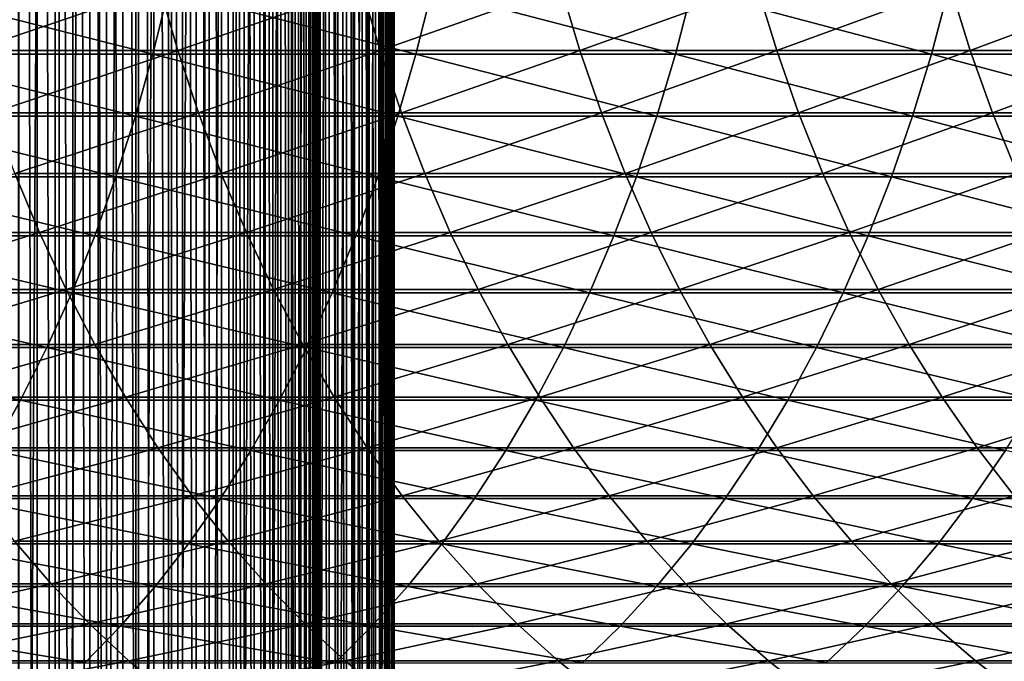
# Model space of a CAD drawing. Header units: metres. Extents: x -24 to 236, y -24 to 24.
# Tile 256 of 316: x 180.97 to 187.62, y -7.71 to -3.37. Entities that reach past the tile are written whole.
import ezdxf

# ---------------------------------------------------------------- set-up
doc = ezdxf.new("R2010")
doc.units = ezdxf.units.M
doc.layers.add('solid_10392024', color=7, linetype='CONTINUOUS')

msp = doc.modelspace()

# ---------------------------------------------------------------- linework, layer by layer
at = {"layer": 'solid_10392024'}
for points in [[(180.961395, 23.223484), (181.235397, 23.103937), (180.961395, -23.223484)], [(181.235397, 23.103937), (181.235397, -23.103937), (180.961395, -23.223484)], [(181.235397, 23.103937), (181.500076, 22.964054), (181.235397, -23.103937)], [(181.500076, 22.964054), (181.500076, -22.964054), (181.235397, -23.103937)], [(181.500076, 22.964054), (181.75325, 22.804981), (181.500076, -22.964054)], [(181.75325, 22.804981), (181.75325, -22.804981), (181.500076, -22.964054)], [(181.75325, 22.804981), (181.993988, 22.627296), (181.75325, -22.804981)], [(181.087372, -22.619331, 4), (181.087372, 22.619331, 4), (180.963547, 22.679306, 4)], [(180.963547, -22.679306, 4), (181.087372, -22.619331, 4), (180.963547, 22.679306, 4)], [(181.993988, 22.627296), (181.993988, -22.627296), (181.75325, -22.804981)], [(181.993988, 22.627296), (182.220718, 22.432178), (181.993988, -22.627296)], [(181.208786, -22.554514, 4), (181.208786, 22.554514, 4), (181.087372, 22.619331, 4)], [(181.087372, -22.619331, 4), (181.208786, -22.554514, 4), (181.087372, 22.619331, 4)], [(181.327515, -22.484995, 4), (181.327515, 22.484997, 4), (181.208786, 22.554514, 4)], [(181.208786, -22.554514, 4), (181.327515, -22.484995, 4), (181.208786, 22.554514, 4)], [(181.44339, -22.410873, 4), (181.44339, 22.410873, 4), (181.327515, 22.484997, 4)], [(181.327515, -22.484995, 4), (181.44339, -22.410873, 4), (181.327515, 22.484997, 4)], [(182.220718, 22.432178), (182.220718, -22.432178), (181.993988, -22.627296)], [(182.220718, 22.432178), (182.432175, 22.220716), (182.220718, -22.432178)], [(181.556396, -22.332178, 4), (181.556396, 22.332178, 4), (181.44339, 22.410873, 4)], [(181.44339, -22.410873, 4), (181.556396, -22.332178, 4), (181.44339, 22.410873, 4)], [(181.666107, -22.24917, 4), (181.666107, 22.24917, 4), (181.556396, 22.332178, 4)], [(181.556396, -22.332178, 4), (181.666107, -22.24917, 4), (181.556396, 22.332178, 4)], [(181.772644, -22.161779, 4), (181.772644, 22.161779, 4), (181.666107, 22.24917, 4)], [(181.666107, -22.24917, 4), (181.772644, -22.161779, 4), (181.666107, 22.24917, 4)], [(181.875565, -22.070353, 4), (181.875565, 22.070353, 4), (181.772644, 22.161779, 4)], [(181.772644, -22.161779, 4), (181.875565, -22.070353, 4), (181.772644, 22.161779, 4)], [(182.432175, 22.220716), (182.432175, -22.220716), (182.220718, -22.432178)], [(182.432175, 22.220716), (182.627304, 21.993986), (182.432175, -22.220716)], [(181.974869, -21.974869, 4), (181.974869, 21.974869, 4), (181.875565, 22.070353, 4)], [(181.875565, -22.070353, 4), (181.974869, -21.974869, 4), (181.875565, 22.070353, 4)], [(182.070358, -21.875561, 4), (182.070358, 21.875561, 4), (181.974869, 21.974869, 4)], [(181.974869, -21.974869, 4), (182.070358, -21.875561, 4), (181.974869, 21.974869, 4)], [(182.627304, 21.993986), (182.627304, -21.993986), (182.432175, -22.220716)], [(182.627304, 21.993986), (182.804977, 21.753244), (182.627304, -21.993986)], [(182.161774, -21.77264, 4), (182.161774, 21.77264, 4), (182.070358, 21.875561, 4)], [(182.070358, -21.875561, 4), (182.161774, -21.77264, 4), (182.070358, 21.875561, 4)], [(182.249176, -21.666111, 4), (182.249176, 21.666111, 4), (182.161774, 21.77264, 4)], [(182.161774, -21.77264, 4), (182.249176, -21.666111, 4), (182.161774, 21.77264, 4)], [(182.804977, 21.753244), (182.804977, -21.753244), (182.627304, -21.993986)], [(182.804977, 21.753244), (182.96405, 21.500082), (182.804977, -21.753244)], [(182.332184, -21.556393, 4), (182.332184, 21.556393, 4), (182.249176, 21.666111, 4)], [(182.249176, -21.666111, 4), (182.332184, -21.556393, 4), (182.249176, 21.666111, 4)], [(182.410873, -21.443396, 4), (182.410873, 21.443396, 4), (182.332184, 21.556393, 4)], [(182.332184, -21.556393, 4), (182.410873, -21.443396, 4), (182.332184, 21.556393, 4)], [(182.96405, 21.500082), (182.96405, -21.500082), (182.804977, -21.753244)], [(182.96405, 21.500082), (183.103943, 21.235397), (182.96405, -21.500082)], [(182.485001, -21.327513, 4), (182.485001, 21.327513, 4), (182.410873, 21.443396, 4)], [(182.410873, -21.443396, 4), (182.485001, -21.327513, 4), (182.410873, 21.443396, 4)], [(182.55452, -21.20878, 4), (182.55452, 21.20878, 4), (182.485001, 21.327513, 4)], [(182.485001, -21.327513, 4), (182.55452, -21.20878, 4), (182.485001, 21.327513, 4)], [(183.103943, 21.235397), (183.103943, -21.235397), (182.96405, -21.500082)], [(183.103943, 21.235397), (183.22348, 20.961395), (183.103943, -21.235397)], [(182.619339, -21.087378, 4), (182.619339, 21.087378, 4), (182.55452, 21.20878, 4)], [(182.55452, -21.20878, 4), (182.619339, -21.087378, 4), (182.55452, 21.20878, 4)], [(182.679306, -20.963549, 4), (182.679306, 20.963549, 4), (182.619339, 21.087378, 4)], [(182.619339, -21.087378, 4), (182.679306, -20.963549, 4), (182.619339, 21.087378, 4)], [(182.734451, -20.837275, 4), (182.734451, 20.837276, 4), (182.679306, 20.963549, 4)], [(182.679306, -20.963549, 4), (182.734451, -20.837275, 4), (182.679306, 20.963549, 4)], [(183.22348, 20.961395), (183.22348, -20.961395), (183.103943, -21.235397)], [(183.22348, 20.961395), (183.322281, 20.678997), (183.22348, -20.961395)], [(182.784546, -20.709021, 4), (182.784546, 20.709021, 4), (182.734451, 20.837276, 4)], [(182.734451, -20.837275, 4), (182.784546, -20.709021, 4), (182.734451, 20.837276, 4)], [(182.82962, -20.578659, 4), (182.82962, 20.578661, 4), (182.784546, 20.709021, 4)], [(182.784546, -20.709021, 4), (182.82962, -20.578659, 4), (182.784546, 20.709021, 4)], [(183.322281, 20.678997), (183.322281, -20.678997), (183.22348, -20.961395)], [(183.322281, 20.678997), (183.399719, 20.390076), (183.322281, -20.678997)], [(182.869507, -20.446777, 4), (182.869507, 20.446777, 4), (182.82962, 20.578661, 4)], [(182.82962, -20.578659, 4), (182.869507, -20.446777, 4), (182.82962, 20.578661, 4)], [(182.904144, -20.313461, 4), (182.904144, 20.313461, 4), (182.869507, 20.446777, 4)], [(182.869507, -20.446777, 4), (182.904144, -20.313461, 4), (182.869507, 20.446777, 4)], [(183.399719, 20.390076), (183.399719, -20.390076), (183.322281, -20.678997)], [(183.399719, 20.390076), (183.455292, 20.096283), (183.399719, -20.390076)], [(182.933502, -20.178976, 4), (182.933502, 20.178976, 4), (182.904144, 20.313461, 4)], [(182.904144, -20.313461, 4), (182.933502, -20.178976, 4), (182.904144, 20.313461, 4)], [(182.957489, -20.043823, 4), (182.957489, 20.043825, 4), (182.933502, 20.178976, 4)], [(182.933502, -20.178976, 4), (182.957489, -20.043823, 4), (182.933502, 20.178976, 4)], [(183.455292, 20.096283), (183.455292, -20.096283), (183.399719, -20.390076)], [(183.455292, 20.096283), (183.488815, 19.798943), (183.455292, -20.096283)], [(182.976135, -19.907915, 4), (182.976135, 19.907915, 4), (182.957489, 20.043825, 4)], [(182.957489, -20.043823, 4), (182.976135, -19.907915, 4), (182.957489, 20.043825, 4)], [(182.989426, -19.771976, 4), (182.989426, 19.771976, 4), (182.976135, 19.907915, 4)], [(182.976135, -19.907915, 4), (182.989426, -19.771976, 4), (182.976135, 19.907915, 4)], [(182.997391, -19.636036, 4), (182.997391, 19.636038, 4), (182.989426, 19.771976, 4)], [(182.989426, -19.771976, 4), (182.997391, -19.636036, 4), (182.989426, 19.771976, 4)], [(183.488815, 19.798943), (183.488815, -19.798943), (183.455292, -20.096283)], [(183.488815, 19.798943), (183.5, 19.5), (183.488815, -19.798943)], [(183, -19.5, 4), (183, 19.5, 4), (182.997391, 19.636038, 4)], [(182.997391, -19.636036, 4), (183, -19.5, 4), (182.997391, 19.636038, 4)], [(183.060272, -19.5, 3.996354), (183, 19.5, 4), (183, -19.5, 4)], [(183.060272, -19.5, 3.996354), (183.060272, 19.5, 3.996354), (183, 19.5, 4)], [(183.11972, -19.5, 3.985456), (183.11972, 19.5, 3.985456), (183.060272, 19.5, 3.996354)], [(183.060272, -19.5, 3.996354), (183.11972, -19.5, 3.985456), (183.060272, 19.5, 3.996354)], [(183.177414, -19.5, 3.967465), (183.177414, 19.5, 3.967465), (183.11972, 19.5, 3.985456)], [(183.11972, -19.5, 3.985456), (183.177414, -19.5, 3.967465), (183.11972, 19.5, 3.985456)], [(183.232529, -19.5, 3.942644), (183.232529, 19.5, 3.942644), (183.177414, 19.5, 3.967465)], [(183.177414, -19.5, 3.967465), (183.232529, -19.5, 3.942644), (183.177414, 19.5, 3.967465)], [(183.284225, -19.5, 3.911355), (183.284225, 19.5, 3.911355), (183.232529, 19.5, 3.942644)], [(183.232529, -19.5, 3.942644), (183.284225, -19.5, 3.911355), (183.232529, 19.5, 3.942644)], [(183.331787, -19.5, 3.874055), (183.331787, 19.5, 3.874055), (183.284225, 19.5, 3.911355)], [(183.284225, -19.5, 3.911355), (183.331787, -19.5, 3.874055), (183.284225, 19.5, 3.911355)], [(183.374496, -19.5, 3.83129), (183.374496, 19.5, 3.83129), (183.331787, 19.5, 3.874055)], [(183.331787, -19.5, 3.874055), (183.374496, -19.5, 3.83129), (183.331787, 19.5, 3.874055)], [(183.411728, -19.5, 3.783684), (183.411728, 19.5, 3.783684), (183.374496, 19.5, 3.83129)], [(183.374496, -19.5, 3.83129), (183.411728, -19.5, 3.783684), (183.374496, 19.5, 3.83129)], [(183.442947, -19.5, 3.731934), (183.442947, 19.5, 3.731934), (183.411728, 19.5, 3.783684)], [(183.411728, -19.5, 3.783684), (183.442947, -19.5, 3.731934), (183.411728, 19.5, 3.783684)], [(183.467697, -19.5, 3.676794), (183.467697, 19.5, 3.676794), (183.442947, 19.5, 3.731934)], [(183.442947, -19.5, 3.731934), (183.467697, -19.5, 3.676794), (183.442947, 19.5, 3.731934)], [(183.485611, -19.5, 3.619071), (183.485611, 19.5, 3.619071), (183.467697, 19.5, 3.676794)], [(183.467697, -19.5, 3.676794), (183.485611, -19.5, 3.619071), (183.467697, 19.5, 3.676794)], [(183.496429, -19.5, 3.559608), (183.496429, 19.5, 3.559608), (183.485611, 19.5, 3.619071)], [(183.485611, -19.5, 3.619071), (183.496429, -19.5, 3.559608), (183.485611, 19.5, 3.619071)], [(183.5, 19.5), (183.5, -19.5), (183.488815, -19.798943)], [(183.496429, 19.5, 3.559608), (183.5, -19.5, 3.5), (183.5, 19.5, 3.5)], [(183.496429, -19.5, 3.559608), (183.5, -19.5, 3.5), (183.496429, 19.5, 3.559608)], [(183.5, -19.5, 3.5), (183.5, -19.5), (183.5, 19.5)], [(183.5, 19.5, 3.5), (183.5, -19.5, 3.5), (183.5, 19.5)], [(180.069504, -3.60705, 368.535065), (181.868958, -3.607048, 367.216003), (180.171387, -3.177364, 368.677246)], [(181.868958, -3.607048, 367.216003), (181.973999, -3.177362, 367.355896), (180.171387, -3.177364, 368.677246)], [(180.527954, -3.151778, 346.439514), (181.91333, -3.151773, 345.061462), (180.649185, -3.581996, 346.563782)], [(181.91333, -3.151773, 345.061462), (182.037094, -3.58199, 345.183197), (180.649185, -3.581996, 346.563782)], [(181.868958, -3.607048, 367.216003), (183.645966, -3.607051, 365.851807), (181.973999, -3.177362, 367.355896)], [(181.91333, -3.151773, 345.061462), (183.279861, -3.15177, 343.645203), (182.037094, -3.58199, 345.183197)], [(183.645966, -3.607051, 365.851807), (183.754074, -3.177365, 365.989319), (181.973999, -3.177362, 367.355896)], [(183.279861, -3.15177, 343.645203), (183.406082, -3.581986, 343.764404), (182.037094, -3.58199, 345.183197)], [(183.279861, -3.15177, 343.645203), (184.626892, -3.15177, 342.191223), (183.406082, -3.581986, 343.764404)], [(184.626892, -3.15177, 342.191223), (184.755493, -3.581986, 342.307831), (183.406082, -3.581986, 343.764404)], [(183.645966, -3.607051, 365.851807), (185.399872, -3.607058, 364.443085), (183.754074, -3.177365, 365.989319)], [(185.399872, -3.607058, 364.443085), (185.510956, -3.177371, 364.578217), (183.754074, -3.177365, 365.989319)], [(184.626892, -3.15177, 342.191223), (185.953781, -3.151776, 340.699951), (184.755493, -3.581986, 342.307831)], [(185.953781, -3.151776, 340.699951), (186.084686, -3.581993, 340.813965), (184.755493, -3.581986, 342.307831)], [(185.399872, -3.607058, 364.443085), (187.130035, -3.607065, 362.990479), (185.510956, -3.177371, 364.578217)], [(187.130035, -3.607065, 362.990479), (187.244003, -3.177377, 363.123169), (185.510956, -3.177371, 364.578217)], [(185.953781, -3.151776, 340.699951), (187.259918, -3.151782, 339.171967), (186.084686, -3.581993, 340.813965)], [(187.259918, -3.151782, 339.171967), (187.393051, -3.582, 339.283386), (186.084686, -3.581993, 340.813965)], [(187.130035, -3.607065, 362.990479), (188.835846, -3.60707, 361.49469), (187.244003, -3.177377, 363.123169)], [(188.835846, -3.60707, 361.49469), (188.952621, -3.177381, 361.624908), (187.244003, -3.177377, 363.123169)], [(187.259918, -3.151782, 339.171967), (188.544708, -3.151785, 337.60791), (187.393051, -3.582, 339.283386)], [(188.544708, -3.151785, 337.60791), (188.679993, -3.582004, 337.716705), (187.393051, -3.582, 339.283386)], [(180.649185, -3.581996, 346.563782), (182.037094, -3.58199, 345.183197), (180.785721, -4.002696, 346.703766)], [(182.037094, -3.58199, 345.183197), (182.176498, -4.00269, 345.320343), (180.785721, -4.002696, 346.703766)], [(182.037094, -3.58199, 345.183197), (183.406082, -3.581986, 343.764404), (182.176498, -4.00269, 345.320343)], [(183.406082, -3.581986, 343.764404), (183.548264, -4.002685, 343.898651), (182.176498, -4.00269, 345.320343)], [(183.406082, -3.581986, 343.764404), (184.755493, -3.581986, 342.307831), (183.548264, -4.002685, 343.898651)], [(184.755493, -3.581986, 342.307831), (184.90036, -4.002686, 342.439209), (183.548264, -4.002685, 343.898651)], [(184.755493, -3.581986, 342.307831), (186.084686, -3.581993, 340.813965), (184.90036, -4.002686, 342.439209)], [(186.084686, -3.581993, 340.813965), (186.232147, -4.002692, 340.942413), (184.90036, -4.002686, 342.439209)], [(186.084686, -3.581993, 340.813965), (187.393051, -3.582, 339.283386), (186.232147, -4.002692, 340.942413)], [(187.393051, -3.582, 339.283386), (187.54303, -4.0027, 339.408905), (186.232147, -4.002692, 340.942413)], [(187.393051, -3.582, 339.283386), (188.679993, -3.582004, 337.716705), (187.54303, -4.0027, 339.408905)], [(188.679993, -3.582004, 337.716705), (188.832382, -4.002705, 337.839233), (187.54303, -4.0027, 339.408905)], [(179.954865, -4.027152, 368.375061), (181.750763, -4.02715, 367.058624), (180.069504, -3.60705, 368.535065)], [(181.750763, -4.02715, 367.058624), (181.868958, -3.607048, 367.216003), (180.069504, -3.60705, 368.535065)], [(181.750763, -4.02715, 367.058624), (183.524338, -4.027153, 365.697083), (181.868958, -3.607048, 367.216003)], [(183.524338, -4.027153, 365.697083), (183.645966, -3.607051, 365.851807), (181.868958, -3.607048, 367.216003)], [(183.524338, -4.027153, 365.697083), (185.274887, -4.027161, 364.291046), (183.645966, -3.607051, 365.851807)], [(185.274887, -4.027161, 364.291046), (185.399872, -3.607058, 364.443085), (183.645966, -3.607051, 365.851807)], [(185.274887, -4.027161, 364.291046), (187.001785, -4.027169, 362.841187), (185.399872, -3.607058, 364.443085)], [(187.001785, -4.027169, 362.841187), (187.130035, -3.607065, 362.990479), (185.399872, -3.607058, 364.443085)], [(187.001785, -4.027169, 362.841187), (188.704437, -4.027174, 361.348145), (187.130035, -3.607065, 362.990479)], [(188.704437, -4.027174, 361.348145), (188.835846, -3.60707, 361.49469), (187.130035, -3.607065, 362.990479)], [(179.827759, -4.436553, 368.197693), (181.619736, -4.436551, 366.884125), (179.954865, -4.027152, 368.375061)], [(181.619736, -4.436551, 366.884125), (181.750763, -4.02715, 367.058624), (179.954865, -4.027152, 368.375061)], [(180.785721, -4.002696, 346.703766), (182.176498, -4.00269, 345.320343), (180.937225, -4.41276, 346.8591)], [(182.176498, -4.00269, 345.320343), (182.331177, -4.412754, 345.472473), (180.937225, -4.41276, 346.8591)], [(181.619736, -4.436551, 366.884125), (183.389481, -4.436554, 365.525513), (181.750763, -4.02715, 367.058624)], [(183.389481, -4.436554, 365.525513), (183.524338, -4.027153, 365.697083), (181.750763, -4.02715, 367.058624)], [(182.176498, -4.00269, 345.320343), (183.548264, -4.002685, 343.898651), (182.331177, -4.412754, 345.472473)], [(183.548264, -4.002685, 343.898651), (183.706024, -4.412748, 344.047607), (182.331177, -4.412754, 345.472473)], [(183.389481, -4.436554, 365.525513), (185.136322, -4.436563, 364.122467), (183.524338, -4.027153, 365.697083)], [(185.136322, -4.436563, 364.122467), (185.274887, -4.027161, 364.291046), (183.524338, -4.027153, 365.697083)], [(183.548264, -4.002685, 343.898651), (184.90036, -4.002686, 342.439209), (183.706024, -4.412748, 344.047607)], [(184.90036, -4.002686, 342.439209), (185.061096, -4.412748, 342.58493), (183.706024, -4.412748, 344.047607)], [(184.90036, -4.002686, 342.439209), (186.232147, -4.002692, 340.942413), (185.061096, -4.412748, 342.58493)], [(186.232147, -4.002692, 340.942413), (186.395752, -4.412756, 341.08493), (185.061096, -4.412748, 342.58493)], [(185.136322, -4.436563, 364.122467), (186.859604, -4.436572, 362.675629), (185.274887, -4.027161, 364.291046)], [(186.859604, -4.436572, 362.675629), (187.001785, -4.027169, 362.841187), (185.274887, -4.027161, 364.291046)], [(186.232147, -4.002692, 340.942413), (187.54303, -4.0027, 339.408905), (186.395752, -4.412756, 341.08493)], [(187.54303, -4.0027, 339.408905), (187.709412, -4.412765, 339.548157), (186.395752, -4.412756, 341.08493)], [(186.859604, -4.436572, 362.675629), (188.558762, -4.436577, 361.185699), (187.001785, -4.027169, 362.841187)], [(188.558762, -4.436577, 361.185699), (188.704437, -4.027174, 361.348145), (187.001785, -4.027169, 362.841187)], [(187.54303, -4.0027, 339.408905), (188.832382, -4.002705, 337.839233), (187.709412, -4.412765, 339.548157)], [(180.937225, -4.41276, 346.8591), (181.103271, -4.811099, 347.029327), (179.687241, -4.811103, 348.380646)], [(179.688538, -4.834166, 368.003387), (181.476212, -4.834163, 366.692993), (179.827759, -4.436553, 368.197693)], [(181.476212, -4.834163, 366.692993), (181.619736, -4.436551, 366.884125), (179.827759, -4.436553, 368.197693)], [(180.937225, -4.41276, 346.8591), (182.331177, -4.412754, 345.472473), (181.103271, -4.811099, 347.029327)], [(182.331177, -4.412754, 345.472473), (182.500717, -4.811092, 345.639252), (181.103271, -4.811099, 347.029327)], [(181.476212, -4.834163, 366.692993), (183.24176, -4.834167, 365.337616), (181.619736, -4.436551, 366.884125)], [(183.24176, -4.834167, 365.337616), (183.389481, -4.436554, 365.525513), (181.619736, -4.436551, 366.884125)], [(182.331177, -4.412754, 345.472473), (183.706024, -4.412748, 344.047607), (182.500717, -4.811092, 345.639252)], [(183.706024, -4.412748, 344.047607), (183.878922, -4.811086, 344.210876), (182.500717, -4.811092, 345.639252)], [(183.24176, -4.834167, 365.337616), (184.984528, -4.834176, 363.937836), (183.389481, -4.436554, 365.525513)], [(184.984528, -4.834176, 363.937836), (185.136322, -4.436563, 364.122467), (183.389481, -4.436554, 365.525513)], [(183.706024, -4.412748, 344.047607), (185.061096, -4.412748, 342.58493), (183.878922, -4.811086, 344.210876)], [(185.061096, -4.412748, 342.58493), (185.237259, -4.811086, 342.74469), (183.878922, -4.811086, 344.210876)], [(184.984528, -4.834176, 363.937836), (186.703873, -4.834186, 362.494324), (185.136322, -4.436563, 364.122467)], [(185.061096, -4.412748, 342.58493), (186.395752, -4.412756, 341.08493), (185.237259, -4.811086, 342.74469)], [(186.703873, -4.834186, 362.494324), (186.859604, -4.436572, 362.675629), (185.136322, -4.436563, 364.122467)], [(186.395752, -4.412756, 341.08493), (186.575073, -4.811095, 341.241119), (185.237259, -4.811086, 342.74469)], [(186.395752, -4.412756, 341.08493), (187.709412, -4.412765, 339.548157), (186.575073, -4.811095, 341.241119)], [(187.709412, -4.412765, 339.548157), (187.891785, -4.811105, 339.700775), (186.575073, -4.811095, 341.241119)], [(186.703873, -4.834186, 362.494324), (188.399185, -4.834192, 361.007751), (186.859604, -4.436572, 362.675629)], [(188.399185, -4.834192, 361.007751), (188.558762, -4.436577, 361.185699), (186.859604, -4.436572, 362.675629)], [(179.537567, -5.218933, 367.792725), (181.320572, -5.218931, 366.485748), (179.688538, -4.834166, 368.003387)], [(179.687241, -4.811103, 348.380646), (181.103271, -4.811099, 347.029327), (179.86351, -5.196659, 348.569061)], [(181.320572, -5.218931, 366.485748), (181.476212, -4.834163, 366.692993), (179.688538, -4.834166, 368.003387)], [(181.103271, -4.811099, 347.029327), (181.283447, -5.196654, 347.21402), (179.86351, -5.196659, 348.569061)], [(181.103271, -4.811099, 347.029327), (182.500717, -4.811092, 345.639252), (181.283447, -5.196654, 347.21402)], [(182.500717, -4.811092, 345.639252), (182.684662, -5.196647, 345.82019), (181.283447, -5.196654, 347.21402)], [(181.320572, -5.218931, 366.485748), (183.081589, -5.218935, 365.13382), (181.476212, -4.834163, 366.692993)], [(183.081589, -5.218935, 365.13382), (183.24176, -4.834167, 365.337616), (181.476212, -4.834163, 366.692993)], [(182.500717, -4.811092, 345.639252), (183.878922, -4.811086, 344.210876), (182.684662, -5.196647, 345.82019)], [(183.878922, -4.811086, 344.210876), (184.066528, -5.19664, 344.388031), (182.684662, -5.196647, 345.82019)], [(183.081589, -5.218935, 365.13382), (184.819946, -5.218945, 363.73761), (183.24176, -4.834167, 365.337616)], [(184.819946, -5.218945, 363.73761), (184.984528, -4.834176, 363.937836), (183.24176, -4.834167, 365.337616)], [(183.878922, -4.811086, 344.210876), (185.237259, -4.811086, 342.74469), (184.066528, -5.19664, 344.388031)], [(185.237259, -4.811086, 342.74469), (185.428406, -5.19664, 342.917999), (184.066528, -5.19664, 344.388031)], [(184.819946, -5.218945, 363.73761), (186.534988, -5.218955, 362.297699), (184.984528, -4.834176, 363.937836)], [(186.534988, -5.218955, 362.297699), (186.703873, -4.834186, 362.494324), (184.984528, -4.834176, 363.937836)], [(185.237259, -4.811086, 342.74469), (186.575073, -4.811095, 341.241119), (185.428406, -5.19664, 342.917999)], [(186.575073, -4.811095, 341.241119), (186.769638, -5.19665, 341.410583), (185.428406, -5.19664, 342.917999)], [(186.534988, -5.218955, 362.297699), (188.226151, -5.218962, 360.814758), (186.703873, -4.834186, 362.494324)], [(186.575073, -4.811095, 341.241119), (187.891785, -4.811105, 339.700775), (186.769638, -5.19665, 341.410583)], [(188.226151, -5.218962, 360.814758), (188.399185, -4.834192, 361.007751), (186.703873, -4.834186, 362.494324)], [(187.891785, -4.811105, 339.700775), (188.089661, -5.196661, 339.866364), (186.769638, -5.19665, 341.410583)], [(179.375244, -5.589833, 367.566193), (181.153244, -5.589831, 366.262909), (179.537567, -5.218933, 367.792725)], [(181.153244, -5.589831, 366.262909), (181.320572, -5.218931, 366.485748), (179.537567, -5.218933, 367.792725)], [(179.86351, -5.196659, 348.569061), (181.283447, -5.196654, 347.21402), (180.053131, -5.568406, 348.771759)], [(181.283447, -5.196654, 347.21402), (181.477249, -5.568401, 347.41272), (180.053131, -5.568406, 348.771759)], [(181.153244, -5.589831, 366.262909), (182.909378, -5.589835, 364.914734), (181.320572, -5.218931, 366.485748)], [(181.283447, -5.196654, 347.21402), (182.684662, -5.196647, 345.82019), (181.477249, -5.568401, 347.41272)], [(182.909378, -5.589835, 364.914734), (183.081589, -5.218935, 365.13382), (181.320572, -5.218931, 366.485748)], [(182.684662, -5.196647, 345.82019), (182.882523, -5.568393, 346.014832), (181.477249, -5.568401, 347.41272)], [(182.684662, -5.196647, 345.82019), (184.066528, -5.19664, 344.388031), (182.882523, -5.568393, 346.014832)], [(184.066528, -5.19664, 344.388031), (184.268326, -5.568387, 344.578583), (182.882523, -5.568393, 346.014832)], [(182.909378, -5.589835, 364.914734), (184.642975, -5.589846, 363.522339), (183.081589, -5.218935, 365.13382)], [(184.642975, -5.589846, 363.522339), (184.819946, -5.218945, 363.73761), (183.081589, -5.218935, 365.13382)], [(184.066528, -5.19664, 344.388031), (185.428406, -5.19664, 342.917999), (184.268326, -5.568387, 344.578583)], [(185.428406, -5.19664, 342.917999), (185.634003, -5.568387, 343.104431), (184.268326, -5.568387, 344.578583)], [(184.642975, -5.589846, 363.522339), (186.353409, -5.589857, 362.086304), (184.819946, -5.218945, 363.73761)], [(186.353409, -5.589857, 362.086304), (186.534988, -5.218955, 362.297699), (184.819946, -5.218945, 363.73761)], [(185.428406, -5.19664, 342.917999), (186.769638, -5.19665, 341.410583), (185.634003, -5.568387, 343.104431)], [(186.769638, -5.19665, 341.410583), (186.978928, -5.568397, 341.592865), (185.634003, -5.568387, 343.104431)], [(186.353409, -5.589857, 362.086304), (188.0401, -5.589864, 360.6073), (186.534988, -5.218955, 362.297699)], [(188.0401, -5.589864, 360.6073), (188.226151, -5.218962, 360.814758), (186.534988, -5.218955, 362.297699)], [(186.769638, -5.19665, 341.410583), (188.089661, -5.196661, 339.866364), (186.978928, -5.568397, 341.592865)], [(188.089661, -5.196661, 339.866364), (188.302505, -5.568408, 340.044495), (186.978928, -5.568397, 341.592865)], [(180.053131, -5.568406, 348.771759), (181.477249, -5.568401, 347.41272), (180.255569, -5.925357, 348.988159)], [(181.477249, -5.568401, 347.41272), (181.684158, -5.925352, 347.624847), (180.255569, -5.925357, 348.988159)], [(181.477249, -5.568401, 347.41272), (182.882523, -5.568393, 346.014832), (181.684158, -5.925352, 347.624847)], [(182.882523, -5.568393, 346.014832), (183.093781, -5.925344, 346.222626), (181.684158, -5.925352, 347.624847)], [(182.882523, -5.568393, 346.014832), (184.268326, -5.568387, 344.578583), (183.093781, -5.925344, 346.222626)], [(184.268326, -5.568387, 344.578583), (184.48378, -5.925337, 344.782043), (183.093781, -5.925344, 346.222626)], [(184.268326, -5.568387, 344.578583), (185.634003, -5.568387, 343.104431), (184.48378, -5.925337, 344.782043)], [(185.634003, -5.568387, 343.104431), (185.853531, -5.925337, 343.303497), (184.48378, -5.925337, 344.782043)], [(185.634003, -5.568387, 343.104431), (186.978928, -5.568397, 341.592865), (185.853531, -5.925337, 343.303497)], [(186.978928, -5.568397, 341.592865), (187.202393, -5.925347, 341.787506), (185.853531, -5.925337, 343.303497)], [(186.978928, -5.568397, 341.592865), (188.302505, -5.568408, 340.044495), (187.202393, -5.925347, 341.787506)], [(188.302505, -5.568408, 340.044495), (188.52977, -5.925359, 340.23468), (187.202393, -5.925347, 341.787506)], [(179.202011, -5.945881, 367.324432), (180.97464, -5.945878, 366.025055), (179.375244, -5.589833, 367.566193)], [(180.97464, -5.945878, 366.025055), (181.153244, -5.589831, 366.262909), (179.375244, -5.589833, 367.566193)], [(180.97464, -5.945878, 366.025055), (182.725571, -5.945883, 364.680908), (181.153244, -5.589831, 366.262909)], [(182.725571, -5.945883, 364.680908), (182.909378, -5.589835, 364.914734), (181.153244, -5.589831, 366.262909)], [(182.725571, -5.945883, 364.680908), (184.454117, -5.945894, 363.292572), (182.909378, -5.589835, 364.914734)], [(184.454117, -5.945894, 363.292572), (184.642975, -5.589846, 363.522339), (182.909378, -5.589835, 364.914734)], [(184.454117, -5.945894, 363.292572), (186.159637, -5.945906, 361.860687), (184.642975, -5.589846, 363.522339)], [(186.159637, -5.945906, 361.860687), (186.353409, -5.589857, 362.086304), (184.642975, -5.589846, 363.522339)], [(186.159637, -5.945906, 361.860687), (187.841537, -5.945913, 360.385864), (186.353409, -5.589857, 362.086304)], [(187.841537, -5.945913, 360.385864), (188.0401, -5.589864, 360.6073), (186.353409, -5.589857, 362.086304)], [(180.785278, -6.286126, 365.772888), (180.97464, -5.945878, 366.025055), (179.202011, -5.945881, 367.324432)], [(180.255569, -5.925357, 348.988159), (181.684158, -5.925352, 347.624847), (180.470306, -6.266564, 349.217712)], [(181.684158, -5.925352, 347.624847), (181.903656, -6.266559, 347.849854), (180.470306, -6.266564, 349.217712)], [(180.785278, -6.286126, 365.772888), (182.53067, -6.286131, 364.432983), (180.97464, -5.945878, 366.025055)], [(182.53067, -6.286131, 364.432983), (182.725571, -5.945883, 364.680908), (180.97464, -5.945878, 366.025055)], [(181.684158, -5.925352, 347.624847), (183.093781, -5.925344, 346.222626), (181.903656, -6.266559, 347.849854)], [(183.093781, -5.925344, 346.222626), (183.317871, -6.26655, 346.443054), (181.903656, -6.266559, 347.849854)], [(182.53067, -6.286131, 364.432983), (184.253845, -6.286143, 363.04895), (182.725571, -5.945883, 364.680908)], [(184.253845, -6.286143, 363.04895), (184.454117, -5.945894, 363.292572), (182.725571, -5.945883, 364.680908)], [(183.093781, -5.925344, 346.222626), (184.48378, -5.925337, 344.782043), (183.317871, -6.26655, 346.443054)], [(184.48378, -5.925337, 344.782043), (184.712326, -6.266543, 344.997833), (183.317871, -6.26655, 346.443054)], [(184.253845, -6.286143, 363.04895), (185.954147, -6.286156, 361.621429), (184.454117, -5.945894, 363.292572)], [(185.954147, -6.286156, 361.621429), (186.159637, -5.945906, 361.860687), (184.454117, -5.945894, 363.292572)], [(184.48378, -5.925337, 344.782043), (185.853531, -5.925337, 343.303497), (184.712326, -6.266543, 344.997833)], [(185.853531, -5.925337, 343.303497), (186.086395, -6.266543, 343.514648), (184.712326, -6.266543, 344.997833)], [(185.853531, -5.925337, 343.303497), (187.202393, -5.925347, 341.787506), (186.086395, -6.266543, 343.514648)], [(185.954147, -6.286156, 361.621429), (187.630997, -6.286164, 360.151062), (186.159637, -5.945906, 361.860687)], [(187.202393, -5.925347, 341.787506), (187.439423, -6.266554, 341.993958), (186.086395, -6.266543, 343.514648)], [(187.630997, -6.286164, 360.151062), (187.841537, -5.945913, 360.385864), (186.159637, -5.945906, 361.860687)], [(187.202393, -5.925347, 341.787506), (188.52977, -5.925359, 340.23468), (187.439423, -6.266554, 341.993958)], [(188.52977, -5.925359, 340.23468), (188.770828, -6.266567, 340.436401), (187.439423, -6.266554, 341.993958)], [(180.470306, -6.266564, 349.217712), (181.903656, -6.266559, 347.849854), (180.696777, -6.59112, 349.459778)], [(180.585632, -6.609672, 365.507019), (182.325211, -6.609677, 364.1716), (180.785278, -6.286126, 365.772888)], [(181.903656, -6.266559, 347.849854), (182.135132, -6.591115, 348.087158), (180.696777, -6.59112, 349.459778)], [(182.325211, -6.609677, 364.1716), (182.53067, -6.286131, 364.432983), (180.785278, -6.286126, 365.772888)], [(181.903656, -6.266559, 347.849854), (183.317871, -6.26655, 346.443054), (182.135132, -6.591115, 348.087158)], [(183.317871, -6.26655, 346.443054), (183.554199, -6.591105, 346.675537), (182.135132, -6.591115, 348.087158)], [(182.325211, -6.609677, 364.1716), (184.042709, -6.609689, 362.792114), (182.53067, -6.286131, 364.432983)], [(184.042709, -6.609689, 362.792114), (184.253845, -6.286143, 363.04895), (182.53067, -6.286131, 364.432983)], [(183.317871, -6.26655, 346.443054), (184.712326, -6.266543, 344.997833), (183.554199, -6.591105, 346.675537)], [(184.712326, -6.266543, 344.997833), (184.953354, -6.591097, 345.225433), (183.554199, -6.591105, 346.675537)], [(184.042709, -6.609689, 362.792114), (185.737518, -6.609703, 361.369232), (184.253845, -6.286143, 363.04895)], [(185.737518, -6.609703, 361.369232), (185.954147, -6.286156, 361.621429), (184.253845, -6.286143, 363.04895)], [(184.712326, -6.266543, 344.997833), (186.086395, -6.266543, 343.514648), (184.953354, -6.591097, 345.225433)], [(186.086395, -6.266543, 343.514648), (186.33197, -6.591098, 343.737305), (184.953354, -6.591097, 345.225433)], [(185.737518, -6.609703, 361.369232), (187.409012, -6.609711, 359.903534), (185.954147, -6.286156, 361.621429)], [(187.409012, -6.609711, 359.903534), (187.630997, -6.286164, 360.151062), (185.954147, -6.286156, 361.621429)], [(186.086395, -6.266543, 343.514648), (187.439423, -6.266554, 341.993958), (186.33197, -6.591098, 343.737305)], [(187.439423, -6.266554, 341.993958), (187.689392, -6.591109, 342.2117), (186.33197, -6.591098, 343.737305)], [(187.409012, -6.609711, 359.903534), (189.056656, -6.609712, 358.395752), (187.630997, -6.286164, 360.151062)], [(187.439423, -6.266554, 341.993958), (188.770828, -6.266567, 340.436401), (187.689392, -6.591109, 342.2117)], [(180.376236, -6.915654, 365.22818), (182.109695, -6.915659, 363.89743), (180.585632, -6.609672, 365.507019)], [(182.109695, -6.915659, 363.89743), (182.325211, -6.609677, 364.1716), (180.585632, -6.609672, 365.507019)], [(180.696777, -6.59112, 349.459778), (182.135132, -6.591115, 348.087158), (180.934372, -6.898163, 349.713776)], [(182.135132, -6.591115, 348.087158), (182.377975, -6.898157, 348.33609), (180.934372, -6.898163, 349.713776)], [(182.109695, -6.915659, 363.89743), (183.821274, -6.915672, 362.522736), (182.325211, -6.609677, 364.1716)], [(182.135132, -6.591115, 348.087158), (183.554199, -6.591105, 346.675537), (182.377975, -6.898157, 348.33609)], [(183.821274, -6.915672, 362.522736), (184.042709, -6.609689, 362.792114), (182.325211, -6.609677, 364.1716)], [(183.554199, -6.591105, 346.675537), (183.802139, -6.898147, 346.919434), (182.377975, -6.898157, 348.33609)], [(183.554199, -6.591105, 346.675537), (184.953354, -6.591097, 345.225433), (183.802139, -6.898147, 346.919434)], [(184.953354, -6.591097, 345.225433), (185.206223, -6.898139, 345.464203), (183.802139, -6.898147, 346.919434)], [(183.821274, -6.915672, 362.522736), (185.510315, -6.915687, 361.104675), (184.042709, -6.609689, 362.792114)], [(185.510315, -6.915687, 361.104675), (185.737518, -6.609703, 361.369232), (184.042709, -6.609689, 362.792114)], [(184.953354, -6.591097, 345.225433), (186.33197, -6.591098, 343.737305), (185.206223, -6.898139, 345.464203)], [(186.33197, -6.591098, 343.737305), (186.5896, -6.898139, 343.970917), (185.206223, -6.898139, 345.464203)], [(185.510315, -6.915687, 361.104675), (187.176208, -6.915695, 359.643921), (185.737518, -6.609703, 361.369232)], [(187.176208, -6.915695, 359.643921), (187.409012, -6.609711, 359.903534), (185.737518, -6.609703, 361.369232)], [(186.33197, -6.591098, 343.737305), (187.689392, -6.591109, 342.2117), (186.5896, -6.898139, 343.970917)], [(187.689392, -6.591109, 342.2117), (187.951645, -6.898151, 342.440125), (186.5896, -6.898139, 343.970917)], [(187.176208, -6.915695, 359.643921), (188.81842, -6.915696, 358.141113), (187.409012, -6.609711, 359.903534)], [(188.81842, -6.915696, 358.141113), (189.056656, -6.609712, 358.395752), (187.409012, -6.609711, 359.903534)], [(180.934372, -6.898163, 349.713776), (181.182449, -7.186876, 349.978943), (179.714371, -7.186875, 351.322296)], [(180.157654, -7.203261, 364.937073), (181.88475, -7.203267, 363.611237), (180.376236, -6.915654, 365.22818)], [(181.88475, -7.203267, 363.611237), (182.109695, -6.915659, 363.89743), (180.376236, -6.915654, 365.22818)], [(180.934372, -6.898163, 349.713776), (182.377975, -6.898157, 348.33609), (181.182449, -7.186876, 349.978943)], [(182.377975, -6.898157, 348.33609), (182.631546, -7.18687, 348.596069), (181.182449, -7.186876, 349.978943)], [(181.88475, -7.203267, 363.611237), (183.590118, -7.20328, 362.241547), (182.109695, -6.915659, 363.89743)], [(183.590118, -7.20328, 362.241547), (183.821274, -6.915672, 362.522736), (182.109695, -6.915659, 363.89743)], [(182.377975, -6.898157, 348.33609), (183.802139, -6.898147, 346.919434), (182.631546, -7.18687, 348.596069)], [(183.802139, -6.898147, 346.919434), (184.06102, -7.18686, 347.174072), (182.631546, -7.18687, 348.596069)], [(183.590118, -7.20328, 362.241547), (185.273132, -7.203295, 360.828552), (183.821274, -6.915672, 362.522736)], [(183.802139, -6.898147, 346.919434), (185.206223, -6.898139, 345.464203), (184.06102, -7.18686, 347.174072)], [(185.273132, -7.203295, 360.828552), (185.510315, -6.915687, 361.104675), (183.821274, -6.915672, 362.522736)], [(185.206223, -6.898139, 345.464203), (185.470261, -7.186852, 345.713531), (184.06102, -7.18686, 347.174072)], [(185.206223, -6.898139, 345.464203), (186.5896, -6.898139, 343.970917), (185.470261, -7.186852, 345.713531)], [(185.273132, -7.203295, 360.828552), (186.933197, -7.203304, 359.372894), (185.510315, -6.915687, 361.104675)], [(186.5896, -6.898139, 343.970917), (186.858612, -7.186852, 344.214874), (185.470261, -7.186852, 345.713531)], [(186.933197, -7.203304, 359.372894), (187.176208, -6.915695, 359.643921), (185.510315, -6.915687, 361.104675)], [(186.5896, -6.898139, 343.970917), (187.951645, -6.898151, 342.440125), (186.858612, -7.186852, 344.214874)], [(187.951645, -6.898151, 342.440125), (188.225479, -7.186864, 342.678619), (186.858612, -7.186852, 344.214874)], [(186.933197, -7.203304, 359.372894), (188.569717, -7.203305, 357.875275), (187.176208, -6.915695, 359.643921)], [(188.569717, -7.203305, 357.875275), (188.81842, -6.915696, 358.141113), (187.176208, -6.915695, 359.643921)], [(179.714371, -7.186875, 351.322296), (181.182449, -7.186876, 349.978943), (179.966415, -7.456492, 351.603363)], [(179.930466, -7.471727, 364.634521), (181.650925, -7.471734, 363.313782), (180.157654, -7.203261, 364.937073)], [(181.182449, -7.186876, 349.978943), (181.440369, -7.456493, 350.254669), (179.966415, -7.456492, 351.603363)], [(181.650925, -7.471734, 363.313782), (181.88475, -7.203267, 363.611237), (180.157654, -7.203261, 364.937073)], [(181.182449, -7.186876, 349.978943), (182.631546, -7.18687, 348.596069), (181.440369, -7.456493, 350.254669)], [(182.631546, -7.18687, 348.596069), (182.895172, -7.456487, 348.866302), (181.440369, -7.456493, 350.254669)], [(181.650925, -7.471734, 363.313782), (183.349854, -7.471747, 361.949249), (181.88475, -7.203267, 363.611237)], [(183.349854, -7.471747, 361.949249), (183.590118, -7.20328, 362.241547), (181.88475, -7.203267, 363.611237)], [(182.631546, -7.18687, 348.596069), (184.06102, -7.18686, 347.174072), (182.895172, -7.456487, 348.866302)], [(184.06102, -7.18686, 347.174072), (184.33017, -7.456476, 347.438843), (182.895172, -7.456487, 348.866302)], [(183.349854, -7.471747, 361.949249), (185.026611, -7.471763, 360.541504), (183.590118, -7.20328, 362.241547)], [(185.026611, -7.471763, 360.541504), (185.273132, -7.203295, 360.828552), (183.590118, -7.20328, 362.241547)], [(184.06102, -7.18686, 347.174072), (185.470261, -7.186852, 345.713531), (184.33017, -7.456476, 347.438843)], [(185.470261, -7.186852, 345.713531), (185.744766, -7.456467, 345.972717), (184.33017, -7.456476, 347.438843)], [(185.026611, -7.471763, 360.541504), (186.680588, -7.471772, 359.091217), (185.273132, -7.203295, 360.828552)], [(186.680588, -7.471772, 359.091217), (186.933197, -7.203304, 359.372894), (185.273132, -7.203295, 360.828552)], [(185.470261, -7.186852, 345.713531), (186.858612, -7.186852, 344.214874), (185.744766, -7.456467, 345.972717)], [(186.858612, -7.186852, 344.214874), (187.138306, -7.456468, 344.468445), (185.744766, -7.456467, 345.972717)], [(186.680588, -7.471772, 359.091217), (188.311234, -7.471773, 357.598999), (186.933197, -7.203304, 359.372894)], [(186.858612, -7.186852, 344.214874), (188.225479, -7.186864, 342.678619), (187.138306, -7.456468, 344.468445)], [(188.311234, -7.471773, 357.598999), (188.569717, -7.203305, 357.875275), (186.933197, -7.203304, 359.372894)], [(188.225479, -7.186864, 342.678619), (188.510178, -7.456481, 342.926575), (187.138306, -7.456468, 344.468445)], [(179.695267, -7.720341, 364.32132), (181.408875, -7.720347, 363.005859), (179.930466, -7.471727, 364.634521)], [(181.408875, -7.720347, 363.005859), (181.650925, -7.471734, 363.313782), (179.930466, -7.471727, 364.634521)], [(179.966415, -7.456492, 351.603363), (181.440369, -7.456493, 350.254669), (180.227386, -7.706296, 351.89444)], [(181.440369, -7.456493, 350.254669), (181.707443, -7.706297, 350.540131), (180.227386, -7.706296, 351.89444)], [(181.408875, -7.720347, 363.005859), (183.101135, -7.720362, 361.646667), (181.650925, -7.471734, 363.313782)], [(181.440369, -7.456493, 350.254669), (182.895172, -7.456487, 348.866302), (181.707443, -7.706297, 350.540131)], [(183.101135, -7.720362, 361.646667), (183.349854, -7.471747, 361.949249), (181.650925, -7.471734, 363.313782)], [(182.895172, -7.456487, 348.866302), (183.168137, -7.70629, 349.146149), (181.707443, -7.706297, 350.540131)], [(182.895172, -7.456487, 348.866302), (184.33017, -7.456476, 347.438843), (183.168137, -7.70629, 349.146149)], [(183.101135, -7.720362, 361.646667), (184.771408, -7.720377, 360.244385), (183.349854, -7.471747, 361.949249)], [(184.33017, -7.456476, 347.438843), (184.608871, -7.706279, 347.712982), (183.168137, -7.70629, 349.146149)], [(184.771408, -7.720377, 360.244385), (185.026611, -7.471763, 360.541504), (183.349854, -7.471747, 361.949249)], [(184.33017, -7.456476, 347.438843), (185.744766, -7.456467, 345.972717), (184.608871, -7.706279, 347.712982)], [(185.744766, -7.456467, 345.972717), (186.028992, -7.70627, 346.241119), (184.608871, -7.706279, 347.712982)], [(184.771408, -7.720377, 360.244385), (186.419098, -7.720387, 358.799591), (185.026611, -7.471763, 360.541504)], [(186.419098, -7.720387, 358.799591), (186.680588, -7.471772, 359.091217), (185.026611, -7.471763, 360.541504)], [(185.744766, -7.456467, 345.972717), (187.138306, -7.456468, 344.468445), (186.028992, -7.70627, 346.241119)], [(187.138306, -7.456468, 344.468445), (187.427902, -7.706271, 344.731049), (186.028992, -7.70627, 346.241119)], [(186.419098, -7.720387, 358.799591), (188.04364, -7.720388, 357.312958), (186.680588, -7.471772, 359.091217)], [(188.04364, -7.720388, 357.312958), (188.311234, -7.471773, 357.598999), (186.680588, -7.471772, 359.091217)], [(187.138306, -7.456468, 344.468445), (188.510178, -7.456481, 342.926575), (187.427902, -7.706271, 344.731049)], [(188.510178, -7.456481, 342.926575), (188.804962, -7.706285, 343.18335), (187.427902, -7.706271, 344.731049)], [(180.227386, -7.706296, 351.89444), (181.707443, -7.706297, 350.540131), (180.496613, -7.935624, 352.194702)], [(181.707443, -7.706297, 350.540131), (181.982941, -7.935625, 350.834656), (180.496613, -7.935624, 352.194702)], [(181.707443, -7.706297, 350.540131), (183.168137, -7.70629, 349.146149), (181.982941, -7.935625, 350.834656)], [(183.168137, -7.70629, 349.146149), (183.449738, -7.935617, 349.434845), (181.982941, -7.935625, 350.834656)], [(183.168137, -7.70629, 349.146149), (184.608871, -7.706279, 347.712982), (183.449738, -7.935617, 349.434845)], [(184.608871, -7.706279, 347.712982), (184.896378, -7.935606, 347.995789), (183.449738, -7.935617, 349.434845)], [(184.608871, -7.706279, 347.712982), (186.028992, -7.70627, 346.241119), (184.896378, -7.935606, 347.995789)], [(186.028992, -7.70627, 346.241119), (186.32222, -7.935597, 346.517975), (184.896378, -7.935606, 347.995789)], [(186.028992, -7.70627, 346.241119), (187.427902, -7.706271, 344.731049), (186.32222, -7.935597, 346.517975)], [(187.427902, -7.706271, 344.731049), (187.726654, -7.935597, 345.001953), (186.32222, -7.935597, 346.517975)], [(187.427902, -7.706271, 344.731049), (188.804962, -7.706285, 343.18335), (187.726654, -7.935597, 345.001953)]]:
    msp.add_3dface(points, dxfattribs=at)

doc.saveas('drawing.dxf')
